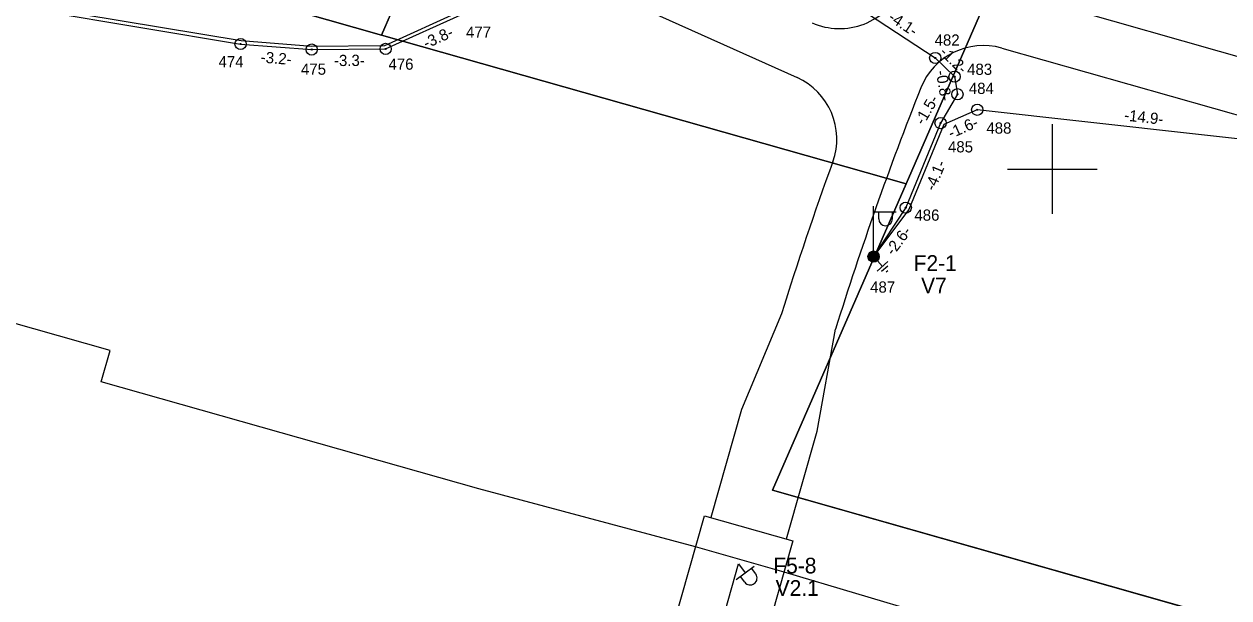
# Model space of a CAD drawing. Extents: x 528816 to 533196, y 6574767 to 6575847.
# Drawn here: x 530454.2 to 530507.9, y 6575180.9 to 6575206.5 of the extents above; entities that cross this region are included whole.
import ezdxf

# ---------------------------------------------------------------- set-up
doc = ezdxf.new("R2010")
doc.units = 0
for name, color, linetype in [('JOONSIDE', 7, 'Continuous'), ('KOORDPUNKT', 7, 'Continuous'), ('MPKAABEL', 7, 'Continuous'), ('PIIR', 7, 'Continuous'), ('POST', 7, 'Continuous'), ('RAJATIS', 7, 'Continuous'), ('TEE', 7, 'Continuous'), ('VORK', 7, 'Continuous')]:
    doc.layers.add(name, color=color, linetype=linetype)

msp = doc.modelspace()

# ---------------------------------------------------------------- linework, layer by layer
at = {"layer": 'KOORDPUNKT'}
for centre, radius in [((530463.814, 6575205.578), 0.25), ((530463.814, 6575205.578), 0.025), ((530463.814, 6575205.578), 0.0221), ((530463.814, 6575205.578), 0.0191), ((530463.814, 6575205.578), 0.0161), ((530463.814, 6575205.578), 0.0132), ((530463.814, 6575205.578), 0.0102), ((530463.814, 6575205.578), 0.00726), ((530463.814, 6575205.578), 0.0043), ((530466.983, 6575205.333), 0.25), ((530466.983, 6575205.333), 0.025), ((530466.983, 6575205.333), 0.0221), ((530466.983, 6575205.333), 0.0191), ((530466.983, 6575205.333), 0.0161), ((530466.983, 6575205.333), 0.0132), ((530466.983, 6575205.333), 0.0102), ((530466.983, 6575205.333), 0.00726), ((530466.983, 6575205.333), 0.0043), ((530470.281, 6575205.359), 0.25), ((530470.281, 6575205.359), 0.025), ((530470.281, 6575205.359), 0.0221), ((530470.281, 6575205.359), 0.0191), ((530470.281, 6575205.359), 0.0161), ((530470.281, 6575205.359), 0.0132), ((530470.281, 6575205.359), 0.0102), ((530470.281, 6575205.359), 0.00726), ((530470.281, 6575205.359), 0.0043), ((530494.781, 6575204.957), 0.25), ((530494.781, 6575204.957), 0.025), ((530494.781, 6575204.957), 0.0221), ((530494.781, 6575204.957), 0.0191), ((530494.781, 6575204.957), 0.0161), ((530494.781, 6575204.957), 0.0132), ((530494.781, 6575204.957), 0.0102), ((530494.781, 6575204.957), 0.00726), ((530494.781, 6575204.957), 0.0043), ((530495.641, 6575204.125), 0.25), ((530495.641, 6575204.125), 0.025), ((530495.641, 6575204.125), 0.0221), ((530495.641, 6575204.125), 0.0191), ((530495.641, 6575204.125), 0.0161), ((530495.641, 6575204.125), 0.0132), ((530495.641, 6575204.125), 0.0102), ((530495.641, 6575204.125), 0.00726), ((530495.641, 6575204.125), 0.0043), ((530495.773, 6575203.338), 0.25), ((530495.773, 6575203.338), 0.025), ((530495.773, 6575203.338), 0.0221), ((530495.773, 6575203.338), 0.0191), ((530495.773, 6575203.338), 0.0161), ((530495.773, 6575203.338), 0.0132), ((530495.773, 6575203.338), 0.0102), ((530495.773, 6575203.338), 0.00726), ((530495.773, 6575203.338), 0.0043), ((530496.655, 6575202.647), 0.25), ((530496.655, 6575202.647), 0.025), ((530496.655, 6575202.647), 0.0221), ((530496.655, 6575202.647), 0.0191), ((530496.655, 6575202.647), 0.0161), ((530496.655, 6575202.647), 0.0132), ((530496.655, 6575202.647), 0.0102), ((530496.655, 6575202.647), 0.00726), ((530496.655, 6575202.647), 0.0043), ((530495.02, 6575202.052), 0.25), ((530495.02, 6575202.052), 0.025), ((530495.02, 6575202.052), 0.0221), ((530495.02, 6575202.052), 0.0191), ((530495.02, 6575202.052), 0.0161), ((530495.02, 6575202.052), 0.0132), ((530495.02, 6575202.052), 0.0102), ((530495.02, 6575202.052), 0.00726), ((530495.02, 6575202.052), 0.0043), ((530493.466, 6575198.283), 0.25), ((530493.466, 6575198.283), 0.025), ((530493.466, 6575198.283), 0.0221), ((530493.466, 6575198.283), 0.0191), ((530493.466, 6575198.283), 0.0161), ((530493.466, 6575198.283), 0.0132), ((530493.466, 6575198.283), 0.0102), ((530493.466, 6575198.283), 0.00726), ((530493.466, 6575198.283), 0.0043), ((530492.033, 6575196.102), 0.25), ((530492.033, 6575196.102), 0.025), ((530492.033, 6575196.102), 0.0221), ((530492.033, 6575196.102), 0.0191), ((530492.033, 6575196.102), 0.0161), ((530492.033, 6575196.102), 0.0132), ((530492.033, 6575196.102), 0.0102), ((530492.033, 6575196.102), 0.00726), ((530492.033, 6575196.102), 0.0043)]:
    msp.add_circle(centre, radius, dxfattribs=at)
at = {"layer": 'MPKAABEL'}
for points in [[(530400.385, 6575163.507), (530400.369, 6575164.152), (530402.292, 6575168.706), (530405.741, 6575179.702), (530407.647, 6575185.827), (530409.365, 6575193.344), (530411.395, 6575201.85), (530412.658, 6575206.36), (530414.78, 6575211.935), (530415.681, 6575214.565), (530416.552, 6575215.046), (530421.989, 6575213.719), (530429.896, 6575211.769), (530438.874, 6575209.807), (530445.678, 6575208.566), (530454.942, 6575207.201), (530463.832, 6575205.728), (530466.988, 6575205.483), (530470.248, 6575205.509), (530473.709, 6575207.081), (530475.927, 6575208.171), (530477.162, 6575208.999)], [(530400.385, 6575163.507), (530400.369, 6575164.152), (530402.292, 6575168.706), (530405.741, 6575179.702), (530407.647, 6575185.827), (530409.365, 6575193.344), (530411.395, 6575201.85), (530412.658, 6575206.36), (530414.78, 6575211.935), (530415.681, 6575214.565), (530416.552, 6575215.046), (530421.989, 6575213.719), (530429.896, 6575211.769), (530438.874, 6575209.807), (530445.678, 6575208.566), (530454.942, 6575207.201), (530463.832, 6575205.728), (530466.988, 6575205.483), (530470.248, 6575205.509), (530473.709, 6575207.081), (530475.927, 6575208.171), (530477.162, 6575208.999)], [(530445.654, 6575208.418), (530454.918, 6575207.053), (530463.814, 6575205.578), (530466.983, 6575205.333), (530470.281, 6575205.359), (530473.773, 6575206.945), (530475.985, 6575208.032), (530482.661, 6575210.346), (530484.057, 6575210.267), (530491.335, 6575207.228), (530494.781, 6575204.957), (530495.641, 6575204.125), (530495.773, 6575203.338), (530495.02, 6575202.052), (530493.466, 6575198.283), (530492.033, 6575196.102)], [(530445.654, 6575208.418), (530454.918, 6575207.053), (530463.814, 6575205.578), (530466.983, 6575205.333), (530470.281, 6575205.359), (530473.773, 6575206.945), (530475.985, 6575208.032), (530482.661, 6575210.346), (530484.057, 6575210.267), (530491.335, 6575207.228), (530494.781, 6575204.957), (530495.641, 6575204.125), (530495.773, 6575203.338), (530495.02, 6575202.052), (530493.466, 6575198.283), (530492.033, 6575196.102)], [(530554.605, 6575188.508), (530536.726, 6575193.685), (530523.878, 6575197.39), (530511.449, 6575200.995), (530496.655, 6575202.647), (530495.158, 6575201.992), (530493.611, 6575198.203), (530492.033, 6575196.102)], [(530554.605, 6575188.508), (530536.726, 6575193.685), (530523.878, 6575197.39), (530511.449, 6575200.995), (530496.655, 6575202.647), (530495.158, 6575201.992), (530493.611, 6575198.203), (530492.033, 6575196.102)], [(530492.663, 6575195.875), (530492.189, 6575195.451)], [(530492.2, 6575195.916), (530492.426, 6575195.663)], [(530492.663, 6575195.674), (530492.389, 6575195.429)], [(530492.664, 6575195.473), (530492.589, 6575195.406)], [(530477.322, 6575159.656), (530478.668, 6575159.258), (530479.275, 6575159.459), (530479.701, 6575160.191), (530480.605, 6575163.359), (530481.498, 6575166.534), (530482.408, 6575169.708), (530483.312, 6575172.882), (530484.213, 6575176.056), (530485.115, 6575179.232), (530486.016, 6575182.406)], [(530485.115, 6575179.232), (530486.016, 6575182.406)]]:
    msp.add_lwpolyline(points, dxfattribs=at)
at = {"layer": 'PIIR'}
for points in [[(530164.347, 6575374.786), (530153.92, 6575338.4), (530182.76, 6575330.14), (530201.97, 6575324.63), (530221.19, 6575319.12), (530240.41, 6575313.61), (530259.63, 6575308.1), (530278.85, 6575302.59), (530298.07, 6575297.07), (530317.33, 6575291.48), (530336.55, 6575285.97), (530355.77, 6575280.46), (530374.99, 6575274.95), (530393.86, 6575269.6), (530422.7, 6575261.33), (530433.47, 6575298.82), (530443.88, 6575279.05), (530455.86, 6575268.15), (530491.61, 6575255.39), (530470.09, 6575205.98), (530185.04, 6575286.93), (529572.28, 6575460.11), (529761.518, 6575570.08)], [(531020.33, 6575014.24), (530966.07, 6575030.24), (530793.5, 6575079.3), (530278.67, 6575225.64), (530265.8, 6575197.59), (530166.23, 6575226.19), (530152.8, 6575230.08), (530063.81, 6575254.65), (529885.42, 6575305.46), (529685.86, 6575362.65), (529644.23, 6575374.4), (529496.38, 6575415.64), (529572.28, 6575460.11), (530185.04, 6575286.93), (530470.09, 6575205.98), (530493.49, 6575199.35), (530487.53, 6575185.69), (530728.61, 6575117.21), (530740.69, 6575113.94), (530801.34, 6575096.61), (530968.39, 6575049.03), (530969.25, 6575061.78), (530969.57, 6575066.46)], [(530920.711, 6575043.135), (530793.5, 6575079.3), (530278.67, 6575225.64), (530265.8, 6575197.59), (530166.23, 6575226.19), (530152.8, 6575230.08), (530063.81, 6575254.65), (529885.42, 6575305.46), (529685.86, 6575362.65), (529644.23, 6575374.4), (529496.38, 6575415.64), (529572.28, 6575460.11), (530185.04, 6575286.93), (530470.09, 6575205.98), (530493.49, 6575199.35), (530487.53, 6575185.69), (530728.61, 6575117.21), (530740.69, 6575113.94), (530801.34, 6575096.61), (530931.027, 6575059.672)], [(530521.193, 6575274.458), (530519.16, 6575269.79), (530518.6, 6575257.01), (530493.49, 6575199.35), (530470.09, 6575205.98), (530491.61, 6575255.39), (530497.66, 6575269.29), (530502.052, 6575279.377)]]:
    msp.add_lwpolyline(points, dxfattribs=at)
msp.add_lwpolyline([(530493.49, 6575199.35), (530518.6, 6575257.01), (530519.6, 6575256.55), (530500.28, 6575210.45), (530564.11, 6575193.37), (530623.96, 6575165.88), (530735.09, 6575131.66), (530728.61, 6575117.21), (530487.53, 6575185.69)], close=True, dxfattribs=at)
at = {"layer": 'POST'}
for p, q in [((530492.033, 6575196.352), (530492.033, 6575198.352)), ((530492.033, 6575198.102), (530493.033, 6575198.102)), ((530492.26, 6575197.781), (530492.26, 6575198.102)), ((530492.873, 6575197.781), (530492.873, 6575198.102)), ((530492.033, 6575196.102), (530492.033, 6575196.102)), ((530485.913, 6575181.707), (530486.716, 6575182.303)), ((530486.016, 6575182.406), (530486.314, 6575182.005)), ((530486.778, 6575181.95), (530486.587, 6575182.207)), ((530486.286, 6575181.584), (530486.095, 6575181.842))]:
    msp.add_line(p, q, dxfattribs=at)
for radius in [0.25, 0.225, 0.2, 0.175, 0.15, 0.125, 0.1, 0.075, 0.05, 0.025]:
    msp.add_circle((530492.033, 6575196.102), radius, dxfattribs=at)
for centre, start, end in [((530492.567, 6575197.781), 180, 0), ((530486.532, 6575181.767), 216.6071, 36.6071)]:
    msp.add_arc(centre, 0.306, start, end, dxfattribs=at)
at = {"layer": 'RAJATIS'}
msp.add_lwpolyline([(530484.493, 6575184.55), (530488.437, 6575183.431), (530481.225, 6575158.034), (530477.281, 6575159.154)], close=True, dxfattribs=at)
at = {"layer": 'TEE'}
for p, q in [((530549.731, 6575193.235), (530499.456, 6575207.511)), ((530497.747, 6575205.398), (530549.048, 6575190.83))]:
    msp.add_line(p, q, dxfattribs=at)
for points in [[(530497.629, 6575179.184), (530488.042, 6575182.035), (530484.097, 6575183.156), (530474.437, 6575185.741), (530457.603, 6575190.521), (530457.999, 6575191.916), (530328.01, 6575228.825), (530247.312, 6575255.719)], [(530481.486, 6575207.28), (530481.491, 6575207.278), (530488.619, 6575204.086)], [(530487.928, 6575193.543), (530486.148, 6575189.278), (530484.783, 6575184.468)], [(530488.149, 6575183.512), (530489.515, 6575188.322), (530490.334, 6575192.86)]]:
    msp.add_lwpolyline(points, dxfattribs=at)
for centre, radius, start, end in [((530490.516, 6575209.263), 3, 245.8718, 336.9007), ((530496.928, 6575202.512), 3, 74.1471, 158.3406), ((530487.393, 6575201.348), 3, 340.0362, 65.8718), ((530633.549, 6575148.256), 150, 158.34061, 162.70086), ((530633.549, 6575148.256), 152.5, 160.03623, 162.72457)]:
    msp.add_arc(centre, radius, start, end, dxfattribs=at)
at = {"layer": 'VORK'}
for p, q in [((530500, 6575202), (530500, 6575198)), ((530498, 6575200), (530502, 6575200))]:
    msp.add_line(p, q, dxfattribs=at)

# ---------------------------------------------------------------- texts
at = {"layer": 'JOONSIDE'}
for s, rotation, p in [('-4.1-', 326.6141, (530492.646, 6575206.658)), ('-3.8-', 24.4266, (530472.091, 6575205.36)), ('-3.2-', 355.5759, (530464.698, 6575204.751)), ('-1.2-', 315.9481, (530494.938, 6575205.165)), ('-3.3-', 0.447, (530467.979, 6575204.593)), ('-0.8-', 279.5213, (530494.804, 6575204.365)), ('-1.5-', 59.6686, (530494.265, 6575201.929)), ('-14.9-', 353.625, (530503.185, 6575202.169)), ('-1.6-', 23.6593, (530495.488, 6575201.354)), ('-4.1-', 67.5806, (530494.754, 6575198.996)), ('-2.6-', 53.1095, (530492.917, 6575196.113))]:
    msp.add_text(s, height=0.5, rotation=rotation, dxfattribs=at).set_placement(p)
at = {"layer": 'KOORDPUNKT'}
for s, p in [('477', (530473.864, 6575205.856)), ('482', (530494.753, 6575205.505)), ('474', (530462.831, 6575204.539)), ('475', (530466.506, 6575204.209)), ('476', (530470.407, 6575204.432)), ('483', (530496.203, 6575204.202)), ('484', (530496.279, 6575203.352)), ('488', (530497.062, 6575201.58)), ('485', (530495.35, 6575200.745)), ('486', (530493.852, 6575197.7)), ('487', (530491.879, 6575194.493))]:
    msp.add_text(s, height=0.5, dxfattribs=at).set_placement(p)
at = {"layer": 'POST'}
for s, p in [('F2-1', (530493.818, 6575195.464)), ('V7', (530494.15, 6575194.464)), ('F5-8', (530487.561, 6575181.975)), ('V2.1', (530487.666, 6575180.975))]:
    msp.add_text(s, height=0.7, dxfattribs=at).set_placement(p)

doc.saveas('drawing.dxf')
